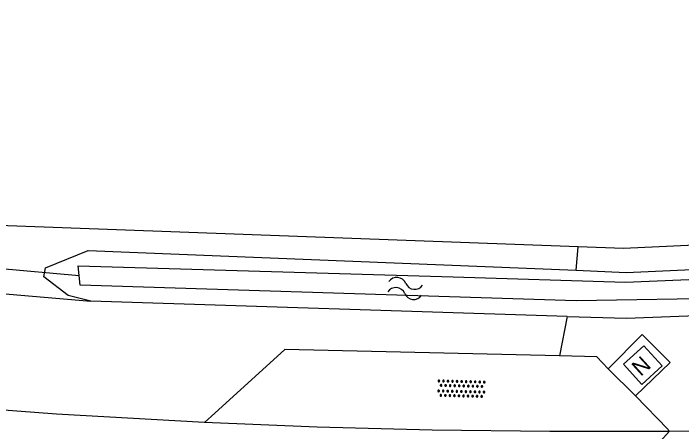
# Model space of a CAD drawing. Extents: x 130998 to 133001, y 398999 to 403002.
# Drawn here: x 131925.38 to 131954.84, y 400627.41 to 400645.84 of the extents above; entities that cross this region are included whole.
import ezdxf

# ---------------------------------------------------------------- set-up
doc = ezdxf.new("R2010")
doc.units = 0
for name, color, linetype in [('gg-afsc-hekwerk', 7, 'Continuous'), ('gg-knt-verharding', 7, 'Continuous'), ('gg-kntw-bovenkant insteek waterloop', 7, 'Continuous'), ('gg-kntw-waterlijn', 7, 'Continuous'), ('gg-kwrk-duiker nz buis', 7, 'Continuous'), ('gt-grn-groengrens', 7, 'Continuous'), ('gt-grn-groengrens NZ', 7, 'Continuous'), ('gt-grn-weggrens', 7, 'Continuous'), ('gt-symb-nortonput', 7, 'Continuous'), ('gt-symb-overige verharding', 7, 'Continuous'), ('gt-symb-watersymbool', 7, 'Continuous')]:
    doc.layers.add(name, color=color, linetype=linetype)

# ---------------------------------------------------------------- blocks, each defined once
blk = doc.blocks.new('gt0-WA')
at = {"layer": 'gt-symb-watersymbool'}
for centre, start, end in [((-0.323, 0.022), 28.0725, 151.9275), ((0.427, 0.422), 208.0725, 331.9275), ((-0.323, -0.428), 28.0725, 151.9275), ((0.427, -0.028), 208.0725, 331.9275)]:
    blk.add_arc(centre, 0.425, start, end, dxfattribs=at)
blk = doc.blocks.new('gt0-NPUT')
at = {"layer": 'gt-symb-nortonput'}
blk.add_lwpolyline([(-0.566, -0.608), (-0.566, 0.592), (0.634, 0.592), (0.634, -0.608)], close=True, dxfattribs=at)
blk.add_text('N', height=0.7, dxfattribs=at).set_placement((-0.221, -0.381))
blk = doc.blocks.new('gt0-OVH')
at = {"layer": 'gt-symb-overige verharding'}
for points in [[(-0.972, 0.298), (-0.967, 0.308), (-0.965, 0.319), (-0.966, 0.33), (-0.971, 0.34), (-0.978, 0.348), (-0.988, 0.353), (-0.999, 0.355), (-1.01, 0.354), (-1.02, 0.349), (-1.028, 0.342), (-1.033, 0.332), (-1.035, 0.321), (-1.034, 0.31), (-1.029, 0.3), (-1.022, 0.292), (-1.012, 0.287), (-1.001, 0.285), (-0.99, 0.286), (-0.98, 0.291)], [(-0.772, 0.298), (-0.767, 0.308), (-0.765, 0.319), (-0.766, 0.33), (-0.771, 0.34), (-0.778, 0.348), (-0.788, 0.353), (-0.799, 0.355), (-0.81, 0.354), (-0.82, 0.349), (-0.828, 0.342), (-0.833, 0.332), (-0.835, 0.321), (-0.834, 0.31), (-0.829, 0.3), (-0.822, 0.292), (-0.812, 0.287), (-0.801, 0.285), (-0.79, 0.286), (-0.78, 0.291)], [(-0.572, 0.298), (-0.567, 0.308), (-0.565, 0.319), (-0.566, 0.33), (-0.571, 0.34), (-0.578, 0.348), (-0.588, 0.353), (-0.599, 0.355), (-0.61, 0.354), (-0.62, 0.349), (-0.628, 0.342), (-0.633, 0.332), (-0.635, 0.321), (-0.634, 0.31), (-0.629, 0.3), (-0.622, 0.292), (-0.612, 0.287), (-0.601, 0.285), (-0.59, 0.286), (-0.58, 0.291)], [(-0.372, 0.298), (-0.367, 0.308), (-0.365, 0.319), (-0.366, 0.33), (-0.371, 0.34), (-0.378, 0.348), (-0.388, 0.353), (-0.399, 0.355), (-0.41, 0.354), (-0.42, 0.349), (-0.428, 0.342), (-0.433, 0.332), (-0.435, 0.321), (-0.434, 0.31), (-0.429, 0.3), (-0.422, 0.292), (-0.412, 0.287), (-0.401, 0.285), (-0.39, 0.286), (-0.38, 0.291)], [(-0.172, 0.298), (-0.167, 0.308), (-0.165, 0.319), (-0.166, 0.33), (-0.171, 0.34), (-0.178, 0.348), (-0.188, 0.353), (-0.199, 0.355), (-0.21, 0.354), (-0.22, 0.349), (-0.228, 0.342), (-0.233, 0.332), (-0.235, 0.321), (-0.234, 0.31), (-0.229, 0.3), (-0.222, 0.292), (-0.212, 0.287), (-0.201, 0.285), (-0.19, 0.286), (-0.18, 0.291)], [(0.028, 0.298), (0.033, 0.308), (0.035, 0.319), (0.034, 0.33), (0.029, 0.34), (0.022, 0.348), (0.012, 0.353), (0.001, 0.355), (-0.01, 0.354), (-0.02, 0.349), (-0.028, 0.342), (-0.033, 0.332), (-0.035, 0.321), (-0.034, 0.31), (-0.029, 0.3), (-0.022, 0.292), (-0.012, 0.287), (-0.001, 0.285), (0.01, 0.286), (0.02, 0.291)], [(0.228, 0.298), (0.233, 0.308), (0.235, 0.319), (0.234, 0.33), (0.229, 0.34), (0.222, 0.348), (0.212, 0.353), (0.201, 0.355), (0.19, 0.354), (0.18, 0.349), (0.172, 0.342), (0.167, 0.332), (0.165, 0.321), (0.166, 0.31), (0.171, 0.3), (0.178, 0.292), (0.188, 0.287), (0.199, 0.285), (0.21, 0.286), (0.22, 0.291)], [(0.428, 0.298), (0.433, 0.308), (0.435, 0.319), (0.434, 0.33), (0.429, 0.34), (0.422, 0.348), (0.412, 0.353), (0.401, 0.355), (0.39, 0.354), (0.38, 0.349), (0.372, 0.342), (0.367, 0.332), (0.365, 0.321), (0.366, 0.31), (0.371, 0.3), (0.378, 0.292), (0.388, 0.287), (0.399, 0.285), (0.41, 0.286), (0.42, 0.291)], [(0.628, 0.298), (0.633, 0.308), (0.635, 0.319), (0.634, 0.33), (0.629, 0.34), (0.622, 0.348), (0.612, 0.353), (0.601, 0.355), (0.59, 0.354), (0.58, 0.349), (0.572, 0.342), (0.567, 0.332), (0.565, 0.321), (0.566, 0.31), (0.571, 0.3), (0.578, 0.292), (0.588, 0.287), (0.599, 0.285), (0.61, 0.286), (0.62, 0.291)], [(0.828, 0.298), (0.833, 0.308), (0.835, 0.319), (0.834, 0.33), (0.829, 0.34), (0.822, 0.348), (0.812, 0.353), (0.801, 0.355), (0.79, 0.354), (0.78, 0.349), (0.772, 0.342), (0.767, 0.332), (0.765, 0.321), (0.766, 0.31), (0.771, 0.3), (0.778, 0.292), (0.788, 0.287), (0.799, 0.285), (0.81, 0.286), (0.82, 0.291)], [(1.028, 0.298), (1.033, 0.308), (1.035, 0.319), (1.034, 0.33), (1.029, 0.34), (1.022, 0.348), (1.012, 0.353), (1.001, 0.355), (0.99, 0.354), (0.98, 0.349), (0.972, 0.342), (0.967, 0.332), (0.965, 0.321), (0.966, 0.31), (0.971, 0.3), (0.978, 0.292), (0.988, 0.287), (0.999, 0.285), (1.01, 0.286), (1.02, 0.291)], [(-0.872, 0.106), (-0.867, 0.116), (-0.865, 0.126), (-0.866, 0.137), (-0.871, 0.147), (-0.878, 0.156), (-0.888, 0.161), (-0.899, 0.163), (-0.91, 0.162), (-0.92, 0.157), (-0.928, 0.15), (-0.933, 0.14), (-0.935, 0.129), (-0.934, 0.118), (-0.929, 0.108), (-0.922, 0.1), (-0.912, 0.095), (-0.901, 0.092), (-0.89, 0.094), (-0.88, 0.098)], [(-0.672, 0.106), (-0.667, 0.116), (-0.665, 0.126), (-0.666, 0.137), (-0.671, 0.147), (-0.678, 0.156), (-0.688, 0.161), (-0.699, 0.163), (-0.71, 0.162), (-0.72, 0.157), (-0.728, 0.15), (-0.733, 0.14), (-0.735, 0.129), (-0.734, 0.118), (-0.729, 0.108), (-0.722, 0.1), (-0.712, 0.095), (-0.701, 0.092), (-0.69, 0.094), (-0.68, 0.098)], [(-0.472, 0.106), (-0.467, 0.116), (-0.465, 0.126), (-0.466, 0.137), (-0.471, 0.147), (-0.478, 0.156), (-0.488, 0.161), (-0.499, 0.163), (-0.51, 0.162), (-0.52, 0.157), (-0.528, 0.15), (-0.533, 0.14), (-0.535, 0.129), (-0.534, 0.118), (-0.529, 0.108), (-0.522, 0.1), (-0.512, 0.095), (-0.501, 0.092), (-0.49, 0.094), (-0.48, 0.098)], [(-0.272, 0.106), (-0.267, 0.116), (-0.265, 0.126), (-0.266, 0.137), (-0.271, 0.147), (-0.278, 0.156), (-0.288, 0.161), (-0.299, 0.163), (-0.31, 0.162), (-0.32, 0.157), (-0.328, 0.15), (-0.333, 0.14), (-0.335, 0.129), (-0.334, 0.118), (-0.329, 0.108), (-0.322, 0.1), (-0.312, 0.095), (-0.301, 0.092), (-0.29, 0.094), (-0.28, 0.098)], [(-0.072, 0.106), (-0.067, 0.116), (-0.065, 0.126), (-0.066, 0.137), (-0.071, 0.147), (-0.078, 0.156), (-0.088, 0.161), (-0.099, 0.163), (-0.11, 0.162), (-0.12, 0.157), (-0.128, 0.15), (-0.133, 0.14), (-0.135, 0.129), (-0.134, 0.118), (-0.129, 0.108), (-0.122, 0.1), (-0.112, 0.095), (-0.101, 0.092), (-0.09, 0.094), (-0.08, 0.098)], [(0.128, 0.106), (0.133, 0.116), (0.135, 0.126), (0.134, 0.137), (0.129, 0.147), (0.122, 0.156), (0.112, 0.161), (0.101, 0.163), (0.09, 0.162), (0.08, 0.157), (0.072, 0.15), (0.067, 0.14), (0.065, 0.129), (0.066, 0.118), (0.071, 0.108), (0.078, 0.1), (0.088, 0.095), (0.099, 0.092), (0.11, 0.094), (0.12, 0.098)], [(0.328, 0.106), (0.333, 0.116), (0.335, 0.126), (0.334, 0.137), (0.329, 0.147), (0.322, 0.156), (0.312, 0.161), (0.301, 0.163), (0.29, 0.162), (0.28, 0.157), (0.272, 0.15), (0.267, 0.14), (0.265, 0.129), (0.266, 0.118), (0.271, 0.108), (0.278, 0.1), (0.288, 0.095), (0.299, 0.092), (0.31, 0.094), (0.32, 0.098)], [(0.528, 0.106), (0.533, 0.116), (0.535, 0.126), (0.534, 0.137), (0.529, 0.147), (0.522, 0.156), (0.512, 0.161), (0.501, 0.163), (0.49, 0.162), (0.48, 0.157), (0.472, 0.15), (0.467, 0.14), (0.465, 0.129), (0.466, 0.118), (0.471, 0.108), (0.478, 0.1), (0.488, 0.095), (0.499, 0.092), (0.51, 0.094), (0.52, 0.098)], [(0.728, 0.106), (0.733, 0.116), (0.735, 0.126), (0.734, 0.137), (0.729, 0.147), (0.722, 0.156), (0.712, 0.161), (0.701, 0.163), (0.69, 0.162), (0.68, 0.157), (0.672, 0.15), (0.667, 0.14), (0.665, 0.129), (0.666, 0.118), (0.671, 0.108), (0.678, 0.1), (0.688, 0.095), (0.699, 0.092), (0.71, 0.094), (0.72, 0.098)], [(0.928, 0.106), (0.933, 0.116), (0.935, 0.126), (0.934, 0.137), (0.929, 0.147), (0.922, 0.156), (0.912, 0.161), (0.901, 0.163), (0.89, 0.162), (0.88, 0.157), (0.872, 0.15), (0.867, 0.14), (0.865, 0.129), (0.866, 0.118), (0.871, 0.108), (0.878, 0.1), (0.888, 0.095), (0.899, 0.092), (0.91, 0.094), (0.92, 0.098)], [(-0.972, -0.142), (-0.967, -0.132), (-0.965, -0.121), (-0.966, -0.11), (-0.971, -0.1), (-0.978, -0.092), (-0.988, -0.087), (-0.999, -0.085), (-1.01, -0.086), (-1.02, -0.091), (-1.028, -0.098), (-1.033, -0.108), (-1.035, -0.119), (-1.034, -0.13), (-1.029, -0.14), (-1.022, -0.148), (-1.012, -0.153), (-1.001, -0.155), (-0.99, -0.154), (-0.98, -0.149)], [(-0.872, -0.334), (-0.867, -0.324), (-0.865, -0.314), (-0.866, -0.303), (-0.871, -0.293), (-0.878, -0.284), (-0.888, -0.279), (-0.899, -0.277), (-0.91, -0.278), (-0.92, -0.283), (-0.928, -0.29), (-0.933, -0.3), (-0.935, -0.311), (-0.934, -0.322), (-0.929, -0.332), (-0.922, -0.34), (-0.912, -0.345), (-0.901, -0.348), (-0.89, -0.346), (-0.88, -0.342)], [(-0.772, -0.142), (-0.767, -0.132), (-0.765, -0.121), (-0.766, -0.11), (-0.771, -0.1), (-0.778, -0.092), (-0.788, -0.087), (-0.799, -0.085), (-0.81, -0.086), (-0.82, -0.091), (-0.828, -0.098), (-0.833, -0.108), (-0.835, -0.119), (-0.834, -0.13), (-0.829, -0.14), (-0.822, -0.148), (-0.812, -0.153), (-0.801, -0.155), (-0.79, -0.154), (-0.78, -0.149)], [(-0.672, -0.334), (-0.667, -0.324), (-0.665, -0.314), (-0.666, -0.303), (-0.671, -0.293), (-0.678, -0.284), (-0.688, -0.279), (-0.699, -0.277), (-0.71, -0.278), (-0.72, -0.283), (-0.728, -0.29), (-0.733, -0.3), (-0.735, -0.311), (-0.734, -0.322), (-0.729, -0.332), (-0.722, -0.34), (-0.712, -0.345), (-0.701, -0.348), (-0.69, -0.346), (-0.68, -0.342)], [(-0.572, -0.142), (-0.567, -0.132), (-0.565, -0.121), (-0.566, -0.11), (-0.571, -0.1), (-0.578, -0.092), (-0.588, -0.087), (-0.599, -0.085), (-0.61, -0.086), (-0.62, -0.091), (-0.628, -0.098), (-0.633, -0.108), (-0.635, -0.119), (-0.634, -0.13), (-0.629, -0.14), (-0.622, -0.148), (-0.612, -0.153), (-0.601, -0.155), (-0.59, -0.154), (-0.58, -0.149)], [(-0.472, -0.334), (-0.467, -0.324), (-0.465, -0.314), (-0.466, -0.303), (-0.471, -0.293), (-0.478, -0.284), (-0.488, -0.279), (-0.499, -0.277), (-0.51, -0.278), (-0.52, -0.283), (-0.528, -0.29), (-0.533, -0.3), (-0.535, -0.311), (-0.534, -0.322), (-0.529, -0.332), (-0.522, -0.34), (-0.512, -0.345), (-0.501, -0.348), (-0.49, -0.346), (-0.48, -0.342)], [(-0.372, -0.142), (-0.367, -0.132), (-0.365, -0.121), (-0.366, -0.11), (-0.371, -0.1), (-0.378, -0.092), (-0.388, -0.087), (-0.399, -0.085), (-0.41, -0.086), (-0.42, -0.091), (-0.428, -0.098), (-0.433, -0.108), (-0.435, -0.119), (-0.434, -0.13), (-0.429, -0.14), (-0.422, -0.148), (-0.412, -0.153), (-0.401, -0.155), (-0.39, -0.154), (-0.38, -0.149)], [(-0.272, -0.334), (-0.267, -0.324), (-0.265, -0.314), (-0.266, -0.303), (-0.271, -0.293), (-0.278, -0.284), (-0.288, -0.279), (-0.299, -0.277), (-0.31, -0.278), (-0.32, -0.283), (-0.328, -0.29), (-0.333, -0.3), (-0.335, -0.311), (-0.334, -0.322), (-0.329, -0.332), (-0.322, -0.34), (-0.312, -0.345), (-0.301, -0.348), (-0.29, -0.346), (-0.28, -0.342)], [(-0.172, -0.142), (-0.167, -0.132), (-0.165, -0.121), (-0.166, -0.11), (-0.171, -0.1), (-0.178, -0.092), (-0.188, -0.087), (-0.199, -0.085), (-0.21, -0.086), (-0.22, -0.091), (-0.228, -0.098), (-0.233, -0.108), (-0.235, -0.119), (-0.234, -0.13), (-0.229, -0.14), (-0.222, -0.148), (-0.212, -0.153), (-0.201, -0.155), (-0.19, -0.154), (-0.18, -0.149)], [(-0.072, -0.334), (-0.067, -0.324), (-0.065, -0.314), (-0.066, -0.303), (-0.071, -0.293), (-0.078, -0.284), (-0.088, -0.279), (-0.099, -0.277), (-0.11, -0.278), (-0.12, -0.283), (-0.128, -0.29), (-0.133, -0.3), (-0.135, -0.311), (-0.134, -0.322), (-0.129, -0.332), (-0.122, -0.34), (-0.112, -0.345), (-0.101, -0.348), (-0.09, -0.346), (-0.08, -0.342)], [(0.028, -0.142), (0.033, -0.132), (0.035, -0.121), (0.034, -0.11), (0.029, -0.1), (0.022, -0.092), (0.012, -0.087), (0.001, -0.085), (-0.01, -0.086), (-0.02, -0.091), (-0.028, -0.098), (-0.033, -0.108), (-0.035, -0.119), (-0.034, -0.13), (-0.029, -0.14), (-0.022, -0.148), (-0.012, -0.153), (-0.001, -0.155), (0.01, -0.154), (0.02, -0.149)], [(0.128, -0.334), (0.133, -0.324), (0.135, -0.314), (0.134, -0.303), (0.129, -0.293), (0.122, -0.284), (0.112, -0.279), (0.101, -0.277), (0.09, -0.278), (0.08, -0.283), (0.072, -0.29), (0.067, -0.3), (0.065, -0.311), (0.066, -0.322), (0.071, -0.332), (0.078, -0.34), (0.088, -0.345), (0.099, -0.348), (0.11, -0.346), (0.12, -0.342)], [(0.228, -0.142), (0.233, -0.132), (0.235, -0.121), (0.234, -0.11), (0.229, -0.1), (0.222, -0.092), (0.212, -0.087), (0.201, -0.085), (0.19, -0.086), (0.18, -0.091), (0.172, -0.098), (0.167, -0.108), (0.165, -0.119), (0.166, -0.13), (0.171, -0.14), (0.178, -0.148), (0.188, -0.153), (0.199, -0.155), (0.21, -0.154), (0.22, -0.149)], [(0.328, -0.334), (0.333, -0.324), (0.335, -0.314), (0.334, -0.303), (0.329, -0.293), (0.322, -0.284), (0.312, -0.279), (0.301, -0.277), (0.29, -0.278), (0.28, -0.283), (0.272, -0.29), (0.267, -0.3), (0.265, -0.311), (0.266, -0.322), (0.271, -0.332), (0.278, -0.34), (0.288, -0.345), (0.299, -0.348), (0.31, -0.346), (0.32, -0.342)], [(0.428, -0.142), (0.433, -0.132), (0.435, -0.121), (0.434, -0.11), (0.429, -0.1), (0.422, -0.092), (0.412, -0.087), (0.401, -0.085), (0.39, -0.086), (0.38, -0.091), (0.372, -0.098), (0.367, -0.108), (0.365, -0.119), (0.366, -0.13), (0.371, -0.14), (0.378, -0.148), (0.388, -0.153), (0.399, -0.155), (0.41, -0.154), (0.42, -0.149)], [(0.528, -0.334), (0.533, -0.324), (0.535, -0.314), (0.534, -0.303), (0.529, -0.293), (0.522, -0.284), (0.512, -0.279), (0.501, -0.277), (0.49, -0.278), (0.48, -0.283), (0.472, -0.29), (0.467, -0.3), (0.465, -0.311), (0.466, -0.322), (0.471, -0.332), (0.478, -0.34), (0.488, -0.345), (0.499, -0.348), (0.51, -0.346), (0.52, -0.342)], [(0.628, -0.142), (0.633, -0.132), (0.635, -0.121), (0.634, -0.11), (0.629, -0.1), (0.622, -0.092), (0.612, -0.087), (0.601, -0.085), (0.59, -0.086), (0.58, -0.091), (0.572, -0.098), (0.567, -0.108), (0.565, -0.119), (0.566, -0.13), (0.571, -0.14), (0.578, -0.148), (0.588, -0.153), (0.599, -0.155), (0.61, -0.154), (0.62, -0.149)], [(0.728, -0.334), (0.733, -0.324), (0.735, -0.314), (0.734, -0.303), (0.729, -0.293), (0.722, -0.284), (0.712, -0.279), (0.701, -0.277), (0.69, -0.278), (0.68, -0.283), (0.672, -0.29), (0.667, -0.3), (0.665, -0.311), (0.666, -0.322), (0.671, -0.332), (0.678, -0.34), (0.688, -0.345), (0.699, -0.348), (0.71, -0.346), (0.72, -0.342)], [(0.828, -0.142), (0.833, -0.132), (0.835, -0.121), (0.834, -0.11), (0.829, -0.1), (0.822, -0.092), (0.812, -0.087), (0.801, -0.085), (0.79, -0.086), (0.78, -0.091), (0.772, -0.098), (0.767, -0.108), (0.765, -0.119), (0.766, -0.13), (0.771, -0.14), (0.778, -0.148), (0.788, -0.153), (0.799, -0.155), (0.81, -0.154), (0.82, -0.149)], [(0.928, -0.334), (0.933, -0.324), (0.935, -0.314), (0.934, -0.303), (0.929, -0.293), (0.922, -0.284), (0.912, -0.279), (0.901, -0.277), (0.89, -0.278), (0.88, -0.283), (0.872, -0.29), (0.867, -0.3), (0.865, -0.311), (0.866, -0.322), (0.871, -0.332), (0.878, -0.34), (0.888, -0.345), (0.899, -0.348), (0.91, -0.346), (0.92, -0.342)], [(1.028, -0.142), (1.033, -0.132), (1.035, -0.121), (1.034, -0.11), (1.029, -0.1), (1.022, -0.092), (1.012, -0.087), (1.001, -0.085), (0.99, -0.086), (0.98, -0.091), (0.972, -0.098), (0.967, -0.108), (0.965, -0.119), (0.966, -0.13), (0.971, -0.14), (0.978, -0.148), (0.988, -0.153), (0.999, -0.155), (1.01, -0.154), (1.02, -0.149)]]:
    blk.add_lwpolyline(points, close=True, dxfattribs=at)

msp = doc.modelspace()

# ---------------------------------------------------------------- linework, layer by layer
at = {"layer": 'gg-afsc-hekwerk'}
for points in [[(131950.272, 400635.557), (131925.141, 400636.474), (131880.431, 400641.029), (131850.988, 400644.677), (131821.149, 400648.915), (131785.881, 400654.669), (131756.283, 400660.169), (131715.193, 400668.76), (131685.978, 400675.502), (131683.721, 400676.071)], [(132000, 400639.354), (131982.167, 400636.879), (131952.275, 400635.484), (131950.272, 400635.557)]]:
    msp.add_lwpolyline(points, dxfattribs=at)
at = {"layer": 'gg-knt-verharding'}
for p, q in [((131951.598, 400630.18), (131952.798, 400628.98)), ((131954.223, 400627.521), (131952.798, 400628.98)), ((131933.805, 400627.808), (131934.266, 400628.218)), ((131954.223, 400627.521), (131954.288, 400627.414))]:
    msp.add_line(p, q, dxfattribs=at)
for points in [[(132053.55, 400642.81), (132046.701, 400640.754), (132043.218, 400639.772), (132036.142, 400637.901), (132030.647, 400636.558), (132025.114, 400635.298), (132019.597, 400634.134), (132014.079, 400633.062), (132008.572, 400632.084), (132003.077, 400631.2), (131997.594, 400630.411), (131992.109, 400629.713), (131985.816, 400629.027), (131979.537, 400628.465), (131973.274, 400628.026), (131966.999, 400627.709), (131960.736, 400627.509), (131954.288, 400627.414)], [(131933.805, 400627.808), (131927.28, 400628.178), (131920.267, 400628.707), (131912.525, 400629.408), (131902.876, 400630.389), (131883.28, 400632.508), (131866.86, 400634.417), (131852.728, 400636.206), (131838.318, 400638.187)], [(131952.798, 400628.98), (131954.325, 400630.448), (131953.094, 400631.684), (131951.598, 400630.18)], [(131949.448, 400630.747), (131937.346, 400631.033), (131934.266, 400628.218)], [(131951.598, 400630.18), (131951.09, 400630.708), (131949.448, 400630.747)], [(131954.288, 400627.414), (131949.02, 400627.413), (131943.845, 400627.478), (131938.775, 400627.61), (131933.805, 400627.808)]]:
    msp.add_lwpolyline(points, dxfattribs=at)
at = {"layer": 'gg-kntw-bovenkant insteek waterloop'}
msp.add_line((131949.789, 400632.485), (131928.79, 400633.157), dxfattribs=at)
for points in [[(131950.181, 400634.516), (131952.394, 400634.426), (131980.842, 400635.716), (132012.3, 400640.054), (132040.08, 400646.284), (132069.964, 400656.032), (132091.181, 400664.65), (132112.822, 400674.016), (132114.721, 400673.732), (132114.867, 400673.36)], [(131949.789, 400632.485), (131952.41, 400632.401), (131980.91, 400633.49), (132012.773, 400637.942), (132040.649, 400644.24), (132070.874, 400654.178), (132091.98, 400662.683), (132113.647, 400671.907), (132114.867, 400673.36)], [(131926.789, 400634.626), (131928.676, 400635.393), (131950.181, 400634.516)], [(131928.79, 400633.157), (131927.788, 400633.41), (131926.727, 400634.23), (131926.789, 400634.626)]]:
    msp.add_lwpolyline(points, dxfattribs=at)
at = {"layer": 'gg-kntw-waterlijn'}
msp.add_lwpolyline([(131928.234, 400634.72), (131944.76, 400634.228), (131952.367, 400634.001), (131968.403, 400634.671), (131981.288, 400635.209), (132012.784, 400639.543), (132040.473, 400645.87), (132069.764, 400655.483), (132088.992, 400663.229), (132112.971, 400673.528), (132114.112, 400673.311), (132113.216, 400672.386), (132075.964, 400656.942), (132068.666, 400654.155), (132047.027, 400647.079), (132040.506, 400644.946), (132019.115, 400640.144), (132013.379, 400638.856), (131984.701, 400634.799), (131980.928, 400634.265), (131957.316, 400633.295), (131950.184, 400633.171), (131928.324, 400633.862), (131928.234, 400634.72)], dxfattribs=at)
at = {"layer": 'gg-kwrk-duiker nz buis'}
msp.add_line((131919.75, 400635.05), (131928.279, 400634.291), dxfattribs=at)
at = {"layer": 'gt-grn-groengrens'}
for p, q in [((131950.181, 400634.516), (131950.272, 400635.557)), ((131949.789, 400632.485), (131949.448, 400630.747))]:
    msp.add_line(p, q, dxfattribs=at)
at = {"layer": 'gt-grn-groengrens NZ'}
msp.add_line((131922.864, 400633.656), (131928.79, 400633.157), dxfattribs=at)
at = {"layer": 'gt-grn-weggrens'}
msp.add_line((131950.916, 400623.747), (131954.288, 400627.414), dxfattribs=at)

# ---------------------------------------------------------------- block references
at = {"layer": 'gt-symb-nortonput', "rotation": -137.6338301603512}
msp.add_blockref('gt0-NPUT', (131953.156, 400630.356), dxfattribs=at)
at = {"layer": 'gt-symb-overige verharding', "rotation": -1.4893547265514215}
msp.add_blockref('gt0-OVH', (131945.128, 400629.295), dxfattribs=at)
at = {"layer": 'gt-symb-watersymbool', "rotation": 174.2038993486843}
msp.add_blockref('gt0-WA', (131942.702, 400633.709), dxfattribs=at)

doc.saveas('drawing.dxf')
